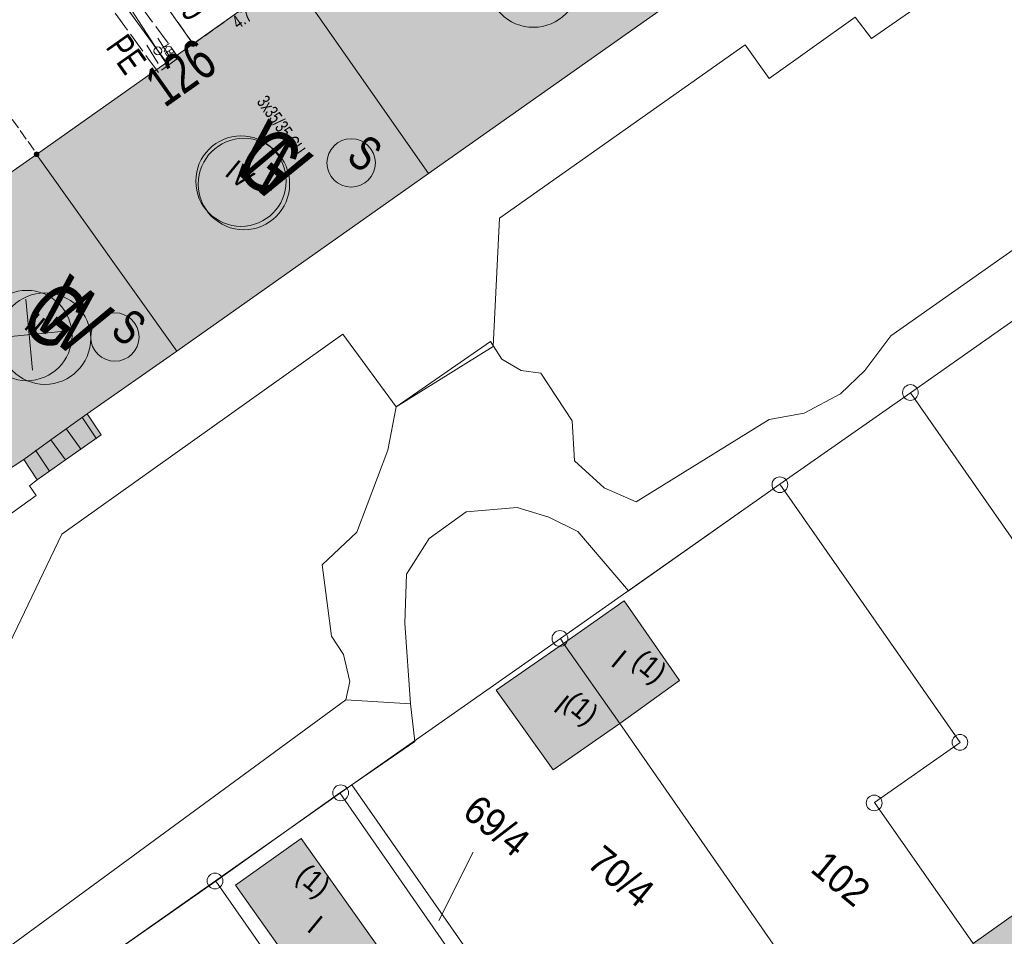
# Model space of a CAD drawing. Header units: metres. Extents: x -740 to 758, y -633 to 854.
# Tile 729 of 1056: x 269 to 308, y -78 to -42. Entities that reach past the tile are written whole.
import ezdxf

# ---------------------------------------------------------------- set-up
doc = ezdxf.new("R2010")
doc.units = ezdxf.units.M
doc.header["$MEASUREMENT"] = 0
for name, pattern in [('416_125', [0.5408, 0.416, -0.1248]), ('416_416', [0.832, 0.416, -0.416]), ('832_208', [1.04, 0.832, -0.208])]:
    doc.linetypes.add(name, pattern=pattern)
for name, color, linetype in [('Gas.LOVION', 7, 'Continuous'), ('Grundkarte.LOVION', 7, 'Continuous'), ('Grundkarte_Text.LOVION', 7, 'Continuous'), ('Strom.LOVION', 7, 'Continuous'), ('StromBemass.LOVION', 7, 'Continuous'), ('Wasser.LOVION', 7, 'Continuous')]:
    doc.layers.add(name, color=color, linetype=linetype)
doc.styles.add('ERSTELLTER_STIL_1', font='arial.ttf')

msp = doc.modelspace()

# ---------------------------------------------------------------- hatches: boundary and pattern name
at = {"layer": 'Gas.LOVION', "linetype": 'Continuous', "lineweight": 13}
msp.add_hatch(color=7, dxfattribs=at).paths.add_polyline_path([(275.491, -43.177), (274.865, -43.578), (275.059, -43.899), (275.685, -43.498)])
at = {"layer": 'Grundkarte.LOVION', "linetype": 'Continuous', "lineweight": 18}
for color, points in [(9, [(285.519, -47.65), (298.984, -38.146), (293.46, -30.322), (280.022, -39.793)]), (9, [(275.538, -54.685), (285.519, -47.65), (280.022, -39.793), (269.988, -46.893)]), (9, [(263.541, -51.395), (267.968, -57.671), (267.581, -57.945), (268.678, -59.493), (269.484, -58.971), (270.56, -58.186), (271.996, -57.159), (275.538, -54.685), (269.988, -46.893)]), (254, [(272.551, -57.991), (271.996, -57.159), (270.56, -58.186), (271.141, -58.986)]), (254, [(271.141, -58.986), (270.56, -58.186), (269.484, -58.971), (270.006, -59.777)]), (254, [(290.855, -66.251), (293.087, -69.431), (295.462, -67.721), (293.262, -64.567)]), (254, [(290.458, -71.255), (293.087, -69.431), (290.855, -66.251), (288.199, -68.106)]), (254, [(277.871, -75.825), (281.232, -80.58), (283.861, -78.757), (280.468, -73.976)]), (9, [(307.091, -78.141), (311.798, -84.863), (317.3, -80.985), (315.094, -77.772), (312.62, -74.231), (312.509, -74.301)])]:
    msp.add_hatch(color=color, dxfattribs=at).paths.add_polyline_path(points)
at = {"layer": 'Strom.LOVION', "linetype": 'Continuous', "lineweight": 13}
msp.add_hatch(color=7, dxfattribs=at).paths.add_polyline_path([(276.622, -42.195), (275.766, -42.81), (275.903, -43.004), (276.759, -42.388)])
at = {"layer": 'StromBemass.LOVION', "linetype": 'Continuous', "lineweight": 13}
for points in [[(276.259, -42.577), (276.266, -42.567), (276.272, -42.557), (276.276, -42.546), (276.279, -42.534), (276.281, -42.523), (276.281, -42.511), (276.279, -42.499), (276.276, -42.488), (276.272, -42.477), (276.266, -42.467), (276.259, -42.457), (276.251, -42.449), (276.242, -42.441), (276.232, -42.435), (276.221, -42.43), (276.21, -42.426), (276.198, -42.424), (276.187, -42.423), (276.175, -42.424), (276.163, -42.426), (276.152, -42.43), (276.142, -42.435), (276.132, -42.442), (276.123, -42.449), (276.115, -42.458), (276.108, -42.467), (276.102, -42.478), (276.098, -42.489), (276.095, -42.5), (276.093, -42.512), (276.093, -42.523), (276.095, -42.535), (276.098, -42.546), (276.102, -42.557), (276.108, -42.568), (276.115, -42.577), (276.123, -42.586), (276.132, -42.593), (276.142, -42.6), (276.153, -42.605), (276.164, -42.608), (276.176, -42.61), (276.187, -42.611), (276.199, -42.61), (276.211, -42.608), (276.222, -42.604), (276.232, -42.599), (276.242, -42.593), (276.251, -42.585)], [(276.26, -42.573), (276.267, -42.564), (276.272, -42.554), (276.277, -42.543), (276.28, -42.531), (276.281, -42.519), (276.281, -42.508), (276.279, -42.496), (276.277, -42.485), (276.272, -42.474), (276.266, -42.463), (276.26, -42.454), (276.251, -42.445), (276.242, -42.438), (276.232, -42.432), (276.222, -42.427), (276.21, -42.423), (276.199, -42.421), (276.187, -42.42), (276.175, -42.421), (276.164, -42.423), (276.153, -42.427), (276.142, -42.432), (276.132, -42.438), (276.123, -42.446), (276.115, -42.454), (276.108, -42.464), (276.102, -42.474), (276.098, -42.485), (276.095, -42.497), (276.094, -42.508), (276.094, -42.52), (276.095, -42.532), (276.098, -42.543), (276.103, -42.554), (276.108, -42.564), (276.115, -42.574), (276.123, -42.582), (276.133, -42.59), (276.143, -42.596), (276.153, -42.601), (276.164, -42.605), (276.176, -42.607), (276.188, -42.608), (276.2, -42.607), (276.211, -42.605), (276.222, -42.601), (276.233, -42.596), (276.243, -42.59), (276.252, -42.582)], [(270.061, -46.94), (270.068, -46.931), (270.073, -46.92), (270.077, -46.909), (270.08, -46.898), (270.082, -46.887), (270.082, -46.875), (270.08, -46.863), (270.077, -46.852), (270.073, -46.841), (270.067, -46.831), (270.06, -46.822), (270.052, -46.813), (270.043, -46.806), (270.034, -46.8), (270.023, -46.795), (270.012, -46.791), (270, -46.789), (269.989, -46.788), (269.977, -46.789), (269.966, -46.791), (269.955, -46.795), (269.944, -46.8), (269.934, -46.806), (269.925, -46.814), (269.917, -46.822), (269.911, -46.832), (269.905, -46.842), (269.901, -46.853), (269.898, -46.864), (269.897, -46.876), (269.897, -46.887), (269.898, -46.899), (269.901, -46.91), (269.905, -46.921), (269.911, -46.931), (269.918, -46.94), (269.926, -46.949), (269.935, -46.956), (269.945, -46.963), (269.955, -46.967), (269.966, -46.971), (269.978, -46.973), (269.989, -46.974), (270.001, -46.973), (270.013, -46.971), (270.024, -46.967), (270.034, -46.962), (270.044, -46.956), (270.053, -46.949)]]:
    msp.add_hatch(color=7, dxfattribs=at).paths.add_polyline_path(points)
at = {"layer": 'Wasser.LOVION', "linetype": 'Continuous', "lineweight": 13}
msp.add_hatch(color=7, dxfattribs=at).paths.add_polyline_path([(275.515, -43.116), (274.908, -43.559), (275.131, -43.877), (275.738, -43.434)])

# ---------------------------------------------------------------- linework, layer by layer
at = {"layer": 'Gas.LOVION', "color": 5, "linetype": 'Continuous', "lineweight": 18}
msp.add_lwpolyline([(271.041, -36.962), (271.079, -37.047), (274.804, -42.801), (275.17, -43.371)], dxfattribs=at)
at = {"layer": 'Gas.LOVION', "color": 251, "linetype": 'Continuous', "lineweight": 13}
for points in [[(275.253, -43.008), (274.798, -42.284)], [(274.808, -43.288), (274.353, -42.564)]]:
    msp.add_lwpolyline(points, dxfattribs=at)
at = {"layer": 'Gas.LOVION', "color": 1, "linetype": 'Continuous', "lineweight": 18}
for points in [[(269.558, -52.624), (269.833, -55.435)], [(268.29, -54.167), (271.101, -53.892)]]:
    msp.add_lwpolyline(points, dxfattribs=at)
at = {"layer": 'Gas.LOVION', "color": 251, "linetype": 'Continuous', "lineweight": 13}
msp.add_circle((274.793, -42.788), 0.154, dxfattribs=at)
at = {"layer": 'Gas.LOVION', "color": 5, "linetype": 'Continuous', "lineweight": 18}
for centre, radius in [((278.086, -47.947), 1.791), ((269.604, -54.061), 1.788)]:
    msp.add_circle(centre, radius, dxfattribs=at)
at = {"layer": 'Grundkarte.LOVION', "color": 8, "linetype": 'Continuous', "lineweight": 18}
for points in [[(285.519, -47.65), (280.022, -39.793), (293.46, -30.322), (298.984, -38.146)], [(275.538, -54.685), (269.988, -46.893), (280.022, -39.793), (285.519, -47.65)], [(263.541, -51.395), (269.988, -46.893), (275.538, -54.685), (271.996, -57.159), (270.56, -58.186), (269.484, -58.971), (268.678, -59.493), (267.581, -57.945), (267.968, -57.671)], [(314.469, -70.474), (304.605, -56.335), (309.858, -52.63), (317.033, -62.834), (320.298, -60.564), (324.182, -66.125), (328.888, -72.847), (332.352, -77.74), (323.748, -83.753), (320.343, -78.855), (318.041, -75.563), (316.809, -73.851)], [(315.203, -89.761), (311.798, -84.863), (307.091, -78.141), (303.176, -72.553), (306.579, -70.181), (299.431, -59.944), (304.605, -56.335), (314.469, -70.474), (316.809, -73.851), (318.041, -75.563), (320.343, -78.855), (323.748, -83.753)], [(303.176, -72.553), (307.091, -78.141), (311.798, -84.863), (315.203, -89.761), (309.891, -93.473), (306.459, -88.606), (301.753, -81.884), (293.087, -69.431), (290.855, -66.251), (290.747, -66.054), (299.431, -59.944), (306.579, -70.181)], [(290.855, -66.251), (293.262, -64.567), (295.462, -67.721), (293.087, -69.431)], [(282.478, -71.858), (290.747, -66.054), (290.855, -66.251), (293.087, -69.431), (301.753, -81.884), (306.459, -88.606), (309.891, -93.473), (304.552, -97.216), (292.997, -79.696), (292.499, -80.04), (289.626, -82.095)], [(290.458, -71.255), (288.199, -68.106), (290.855, -66.251), (293.087, -69.431)], [(289.128, -82.439), (282.006, -72.17), (282.478, -71.858), (289.626, -82.095)], [(296.23, -103.084), (291.803, -96.808), (288.086, -91.437), (277.086, -75.666), (282.006, -72.17), (289.128, -82.439), (289.626, -82.095), (292.499, -80.04), (296.441, -85.596), (301.121, -92.35), (304.552, -97.216), (298.61, -101.433)], [(277.871, -75.825), (280.468, -73.976), (283.861, -78.757), (281.232, -80.58)], [(307.091, -78.141), (312.509, -74.301), (312.62, -74.231), (315.094, -77.772), (317.3, -80.985), (311.798, -84.863)], [(275.408, -92.056), (278.753, -89.69), (271.637, -79.479), (277.086, -75.666), (288.086, -91.437), (291.803, -96.808), (296.23, -103.084), (287.435, -109.264), (284.004, -104.398), (279.324, -97.643)]]:
    msp.add_lwpolyline(points, close=True, dxfattribs=at)
for points in [[(359.896, -58.377), (353.981, -62.562), (352.682, -63.487), (351.462, -64.315), (347.993, -59.364), (344.223, -54.058), (332.234, -36.935), (327.034, -40.576), (318.43, -46.59), (309.858, -52.63), (304.605, -56.335), (299.431, -59.944), (290.747, -66.054), (282.478, -71.858), (282.006, -72.17), (277.086, -75.666), (271.637, -79.479), (262.954, -85.589), (254.238, -91.673), (247.962, -96.099), (254.25, -105.09), (243.054, -113.012), (232.627, -120.327)], [(270.56, -58.186), (271.141, -58.986)]]:
    msp.add_lwpolyline(points, dxfattribs=at)
at = {"layer": 'Grundkarte.LOVION', "color": 253, "linetype": 'Continuous', "lineweight": 18}
for points in [[(309.858, -52.63), (304.605, -56.335), (299.431, -59.944), (293.43, -64.167), (291.427, -61.821), (290.278, -61.253), (289.029, -60.873), (287.006, -61.041), (285.543, -62.1), (284.647, -63.518), (284.57, -65.447), (284.794, -68.646), (282.236, -68.483), (282.402, -67.757), (282.149, -66.688), (281.665, -65.967), (281.3, -63.136), (282.681, -61.848), (283.9, -58.596), (284.235, -56.879), (287.972, -54.296), (288.424, -54.991), (289.178, -55.449), (289.957, -55.551), (291.205, -57.438), (291.301, -59.025), (292.47, -60.093), (293.736, -60.649), (299.003, -57.385), (300.397, -57.131), (301.83, -56.37), (302.804, -55.447), (303.822, -54.077), (327.189, -37.635)], [(265.282, -63.756), (269.978, -60.4), (269.704, -60.014), (270.006, -59.777), (271.141, -58.986), (272.551, -57.991), (271.996, -57.159), (275.538, -54.685), (285.519, -47.65), (298.984, -38.146)], [(307.068, -39.514), (303.055, -42.3), (302.41, -41.447), (299.012, -43.877), (298.055, -42.552), (288.322, -49.415), (288.08, -54.493), (284.235, -56.879), (282.122, -54.011), (270.985, -61.928), (268.012, -68.1)], [(233.734, -93.559), (251, -90.896), (265.827, -80.52), (282.236, -68.483), (284.794, -68.646), (284.969, -70.136), (282.478, -71.858), (271.637, -79.479), (262.954, -85.589), (254.238, -91.673), (247.962, -96.099), (243.797, -94.615), (237.702, -99.082), (242.968, -106.695), (240.817, -108.265)]]:
    msp.add_lwpolyline(points, dxfattribs=at)
at = {"layer": 'Grundkarte.LOVION', "color": 251, "linetype": 'Continuous', "lineweight": 13}
for points in [[(272.551, -57.991), (271.141, -58.986), (270.56, -58.186), (271.996, -57.159)], [(271.141, -58.986), (270.006, -59.777), (269.484, -58.971), (270.56, -58.186)]]:
    msp.add_lwpolyline(points, close=True, dxfattribs=at)
for points in [[(271.806, -57.325), (272.36, -58.158)], [(271.17, -57.772), (271.75, -58.572)], [(269.95, -58.6), (270.504, -59.433)]]:
    msp.add_lwpolyline(points, dxfattribs=at)
at = {"layer": 'Grundkarte.LOVION', "color": 7, "linetype": 'Continuous', "lineweight": 13}
msp.add_lwpolyline([(285.928, -77.225), (287.289, -74.52)], dxfattribs=at)
at = {"layer": 'Grundkarte.LOVION', "color": 9, "linetype": 'Continuous', "lineweight": 18}
for centre, radius in [((304.603, -56.318), 0.311), ((299.431, -59.968), 0.31), ((290.721, -66.059), 0.314), ((306.565, -70.173), 0.312), ((282.035, -72.174), 0.314), ((303.167, -72.573), 0.311), ((277.057, -75.662), 0.314)]:
    msp.add_circle(centre, radius, dxfattribs=at)
at = {"layer": 'Strom.LOVION', "color": 5, "linetype": 'Continuous', "lineweight": 18}
msp.add_lwpolyline([(272.164, -36.808), (276.195, -42.517)], dxfattribs=at)
at = {"layer": 'Strom.LOVION', "color": 1, "linetype": 'Continuous', "lineweight": 18}
for centre, radius in [((282.45, -47.224), 0.959), ((273.091, -54.12), 0.958)]:
    msp.add_circle(centre, radius, dxfattribs=at)
at = {"layer": 'StromBemass.LOVION', "color": 7, "linetype": '416_125', "lineweight": 13}
for points in [[(272.164, -36.808), (276.195, -42.517), (280.022, -39.793)], [(265.903, -41.085), (270.001, -46.876)]]:
    msp.add_lwpolyline(points, dxfattribs=at)
at = {"layer": 'StromBemass.LOVION', "color": 7, "linetype": 'Continuous', "lineweight": 13}
for centre, radius in [((276.187, -42.517), 0.0938), ((276.187, -42.514), 0.0938), ((269.989, -46.881), 0.0928)]:
    msp.add_circle(centre, radius, dxfattribs=at)
at = {"layer": 'Wasser.LOVION', "color": 7, "linetype": '832_208', "lineweight": 13}
msp.add_lwpolyline([(275.613, -43.062), (274.813, -43.643), (270.24, -37.38), (271.037, -36.77)], close=True, dxfattribs=at)
at = {"layer": 'Wasser.LOVION', "color": 150, "linetype": 'Continuous', "lineweight": 18}
msp.add_lwpolyline([(270.369, -36.732), (270.436, -36.814), (270.64, -37.09), (275.213, -43.352)], dxfattribs=at)
at = {"layer": 'Wasser.LOVION', "color": 252, "linetype": '416_416', "lineweight": 18}
msp.add_lwpolyline([(270.64, -37.09), (275.213, -43.352)], dxfattribs=at)
at = {"layer": 'Wasser.LOVION', "color": 94, "linetype": 'Continuous', "lineweight": 18}
for centre, radius in [((289.669, -40.044), 1.811), ((278.202, -48.061), 1.811), ((270.321, -54.182), 1.812)]:
    msp.add_circle(centre, radius, dxfattribs=at)

# ---------------------------------------------------------------- texts
at = {"layer": 'Gas.LOVION', "color": 5, "linetype": 'Continuous', "lineweight": 18, "attachment_point": 7, "style": 'ERSTELLTER_STIL_1'}
for s, insert, char_height, rotation in [('{\\A1;\\W0.71559x;KB}', (274.922, -42.648), 0.35571, 302.244), ('{\\A1;\\W0.71563x;G}', (277.676, -47.535), 2.48984, 320.584), ('{\\A1;\\W0.71561x;G}', (269.185, -53.641), 2.48984, 320.584)]:
    msp.add_mtext(s, dxfattribs=dict(at, insert=insert, char_height=char_height, rotation=rotation))
at = {"layer": 'Grundkarte_Text.LOVION', "color": 8, "linetype": 'Continuous', "lineweight": 18, "insert": (275.073, -45.08), "char_height": 1.60083, "attachment_point": 7, "rotation": 35.212, "style": 'ERSTELLTER_STIL_1'}
msp.add_mtext('{\\A1;\\W0.71558x;126}', dxfattribs=at)
at = {"layer": 'Grundkarte_Text.LOVION', "color": 7, "linetype": 'Continuous', "lineweight": 13, "attachment_point": 7, "style": 'ERSTELLTER_STIL_1'}
for s, insert, char_height, rotation in [('{\\A1;\\W0.89447x;IV}', (277.394, -47.689), 0.83073, 320.5841), ('{\\A1;\\W0.89450x;II}', (269.437, -53.75), 0.83073, 320.5841), ('{\\A1;\\W0.89454x;I}', (292.685, -67.095), 0.83074, 320.5848), ('{\\A1;\\W0.89450x;(1)}', (293.375, -67.266), 0.83073, 320.5841), ('{\\A1;\\W0.89441x;I}', (290.407, -68.884), 0.83073, 320.5841), ('{\\A1;\\W0.89449x;(1)}', (290.67, -68.919), 0.83074, 320.5848), ('{\\A1;\\W0.89450x;69/4}', (286.792, -73.051), 1.12432, 320.5834), ('{\\A1;\\W0.89448x;70/4}', (291.722, -75.056), 1.12434, 320.5841), ('{\\A1;\\W0.89448x;102}', (300.579, -75.272), 1.12434, 320.5841), ('{\\A1;\\W0.89449x;(1)}', (280.048, -75.751), 0.83074, 320.5848), ('{\\A1;\\W0.89436x;I}', (280.65, -77.612), 0.83074, 320.5848)]:
    msp.add_mtext(s, dxfattribs=dict(at, insert=insert, char_height=char_height, rotation=rotation))
at = {"layer": 'Strom.LOVION', "color": 5, "linetype": 'Continuous', "lineweight": 18, "insert": (278.681, -44.81), "char_height": 0.53353, "attachment_point": 7, "rotation": 305.246, "style": 'ERSTELLTER_STIL_1'}
msp.add_mtext('{\\A1;\\W0.67983x;3x35/35 CU }', dxfattribs=at)
at = {"layer": 'Strom.LOVION', "color": 1, "linetype": 'Continuous', "lineweight": 18, "char_height": 1.37441, "attachment_point": 7, "rotation": 320.5841, "style": 'ERSTELLTER_STIL_1'}
for insert in [(282.196, -47.096), (272.85, -53.98)]:
    msp.add_mtext('{\\A1;\\W0.71558x;S}', dxfattribs=dict(at, insert=insert))
at = {"layer": 'StromBemass.LOVION', "color": 7, "linetype": 'Continuous', "lineweight": 13, "insert": (277.971, -41.945), "char_height": 0.53355, "attachment_point": 7, "rotation": 35.2444, "style": 'ERSTELLTER_STIL_1'}
msp.add_mtext('{\\A1;\\W0.71559x;4.7}', dxfattribs=at)
at = {"layer": 'Wasser.LOVION', "color": 150, "linetype": 'Continuous', "lineweight": 18, "attachment_point": 7, "style": 'ERSTELLTER_STIL_1'}
for s, insert, char_height, rotation in [('{\\A1;\\W0.71558x;40}', (275.299, -40.721), 1.06711, 305.245), ('{\\A1;\\W0.71559x;PE}', (272.699, -42.645), 1.06706, 305.2466)]:
    msp.add_mtext(s, dxfattribs=dict(at, insert=insert, char_height=char_height, rotation=rotation))
at = {"layer": 'Wasser.LOVION', "color": 94, "linetype": 'Continuous', "lineweight": 18, "attachment_point": 7, "style": 'ERSTELLTER_STIL_1'}
for insert, char_height, rotation in [((277.583, -47.378), 2.48984, 320.584), ((269.715, -53.511), 2.48981, 320.5849)]:
    msp.add_mtext('{\\A1;\\W0.71561x;W}', dxfattribs=dict(at, insert=insert, char_height=char_height, rotation=rotation))

doc.saveas('drawing.dxf')
